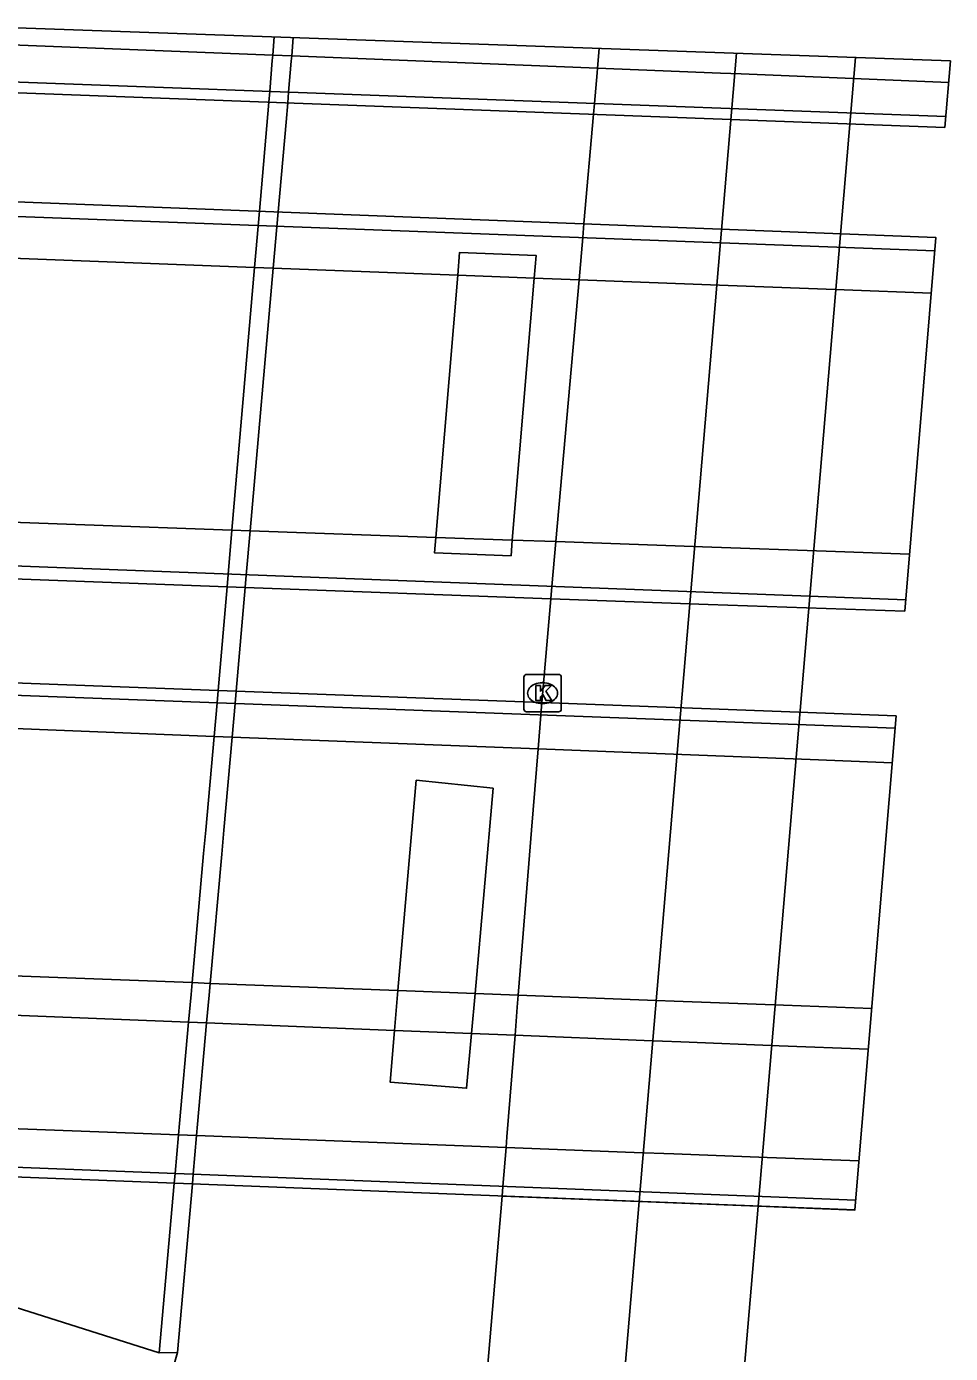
# Model space of a CAD drawing. Extents: x 161084 to 161928, y 385355 to 386522.
# Drawn here: x 161902.98 to 161927.69, y 386486.01 to 386521.48 of the extents above; entities that cross this region are included whole.
import ezdxf

# ---------------------------------------------------------------- set-up
doc = ezdxf.new("R2010")
doc.units = 0
for name, color, linetype in [('IMGEO_Berm_groen', 7, 'Continuous'), ('IMGEO_Dek', 7, 'Continuous'), ('IMGEO_Fietspad_gesloten', 7, 'Continuous'), ('IMGEO_Kolk', 7, 'Continuous'), ('IMGEO_Muur', 7, 'Continuous'), ('IMGEO_OVBaan_gesloten', 7, 'Continuous'), ('IMGEO_Pijler', 7, 'Continuous'), ('IMGEO_Rijbaan_regionaal_gesloten', 7, 'Continuous'), ('IMGEO_Terreindeel_open', 7, 'Continuous'), ('IMGEO_Verkeerseiland_groen', 7, 'Continuous')]:
    doc.layers.add(name, color=color, linetype=linetype)

msp = doc.modelspace()

# ---------------------------------------------------------------- linework, layer by layer
at = {"layer": 'IMGEO_Berm_groen'}
for points in [[(161898.847, 386488.453), (161906.527, 386486.022)], [(161906.527, 386486.022), (161907.017, 386486.031)]]:
    msp.add_lwpolyline(points, dxfattribs=at)
at = {"layer": 'IMGEO_Dek'}
for points in [[(161927.545, 386518.784), (161927.693, 386520.564), (161901.705, 386521.482), (161901.665, 386521.029), (161901.583, 386520.04), (161901.559, 386519.753)], [(161926.469, 386505.848), (161927.3, 386515.844), (161901.317, 386516.852), (161901.284, 386516.456), (161901.191, 386515.34), (161900.604, 386508.3), (161900.507, 386507.141), (161900.479, 386506.8), (161908.349, 386506.507), (161908.832, 386506.489), (161917.008, 386506.184), (161921.211, 386506.027)], [(161926.237, 386503.056), (161921.037, 386503.25), (161916.763, 386503.41), (161908.589, 386503.715), (161908.11, 386503.733), (161900.248, 386504.026), (161900.216, 386503.697), (161900.131, 386502.807), (161899.498, 386496.225), (161899.396, 386495.164), (161899.106, 386492.142), (161899.009, 386491.132), (161898.984, 386490.872), (161925.139, 386489.846)]]:
    msp.add_lwpolyline(points, close=True, dxfattribs=at)
at = {"layer": 'IMGEO_Fietspad_gesloten'}
for points in [[(161899.396, 386495.164), (161900.302, 386495.14), (161900.816, 386495.124), (161907.317, 386494.865), (161907.8, 386494.845), (161912.824, 386494.645), (161914.882, 386494.563), (161916.048, 386494.516), (161919.497, 386494.378), (161920.479, 386494.339), (161923.114, 386494.234), (161925.496, 386494.139)], [(161925.248, 386491.154), (161922.793, 386491.248), (161920.292, 386491.344), (161919.233, 386491.384), (161915.807, 386491.515), (161907.532, 386491.831), (161907.048, 386491.849), (161900.161, 386492.112), (161899.106, 386492.142)]]:
    msp.add_lwpolyline(points, dxfattribs=at)
at = {"layer": 'IMGEO_Kolk'}
for p, q in [((161916.283, 386503.235), (161916.283, 386504.087)), ((161916.358, 386504.161), (161917.21, 386504.161)), ((161917.284, 386504.087), (161917.284, 386503.235)), ((161916.771, 386503.941), (161916.796, 386503.941)), ((161916.794, 386503.381), (161916.769, 386503.381)), ((161917.21, 386503.161), (161916.358, 386503.161))]:
    msp.add_line(p, q, dxfattribs=at)
for points in [[(161916.283, 386503.235), (161916.283, 386504.087)], [(161916.358, 386504.161), (161917.21, 386504.161)], [(161917.284, 386504.087), (161917.284, 386503.235)], [(161916.604, 386503.861), (161916.727, 386503.861), (161916.727, 386503.71), (161916.857, 386503.861), (161917.021, 386503.861), (161916.875, 386503.71), (161917.028, 386503.461), (161916.876, 386503.461), (161916.791, 386503.625), (161916.727, 386503.558), (161916.727, 386503.461), (161916.604, 386503.461), (161916.604, 386503.861)], [(161917.21, 386503.161), (161916.358, 386503.161)]]:
    msp.add_lwpolyline(points, dxfattribs=at)
for centre, start, end in [((161916.36, 386504.085), 91.552, 178.448), ((161916.36, 386504.085), 91.552, 178.448), ((161917.208, 386504.085), 1.552, 88.448), ((161917.208, 386504.085), 1.552, 88.448), ((161916.36, 386503.237), 181.552, 268.448), ((161916.36, 386503.237), 181.552, 268.448), ((161917.208, 386503.237), 271.552, 358.448), ((161917.208, 386503.237), 271.552, 358.448)]:
    msp.add_arc(centre, 0.0765, start, end, dxfattribs=at)
for centre, major_axis, ratio, start_param, end_param in [((161916.77, 386503.661), (-0.387, 0.002), 0.722429, 4.712389, 7.853982), ((161916.795, 386503.661), (-0.39, 0.002), 0.717154, 1.570796, 4.712389)]:
    msp.add_ellipse(centre, major_axis=major_axis, ratio=ratio, start_param=start_param, end_param=end_param, dxfattribs=at)
at = {"layer": 'IMGEO_Muur'}
for points in [[(161901.583, 386520.04), (161927.569, 386519.076)], [(161927.271, 386515.486), (161901.284, 386516.456)], [(161900.507, 386507.141), (161926.495, 386506.152)], [(161926.21, 386502.726), (161900.216, 386503.697)], [(161899.009, 386491.132), (161925.16, 386490.102)]]:
    msp.add_lwpolyline(points, dxfattribs=at)
at = {"layer": 'IMGEO_OVBaan_gesloten'}
for points in [[(161900.131, 386502.807), (161901.547, 386502.756), (161908, 386502.505), (161908.48, 386502.486), (161916.663, 386502.168), (161920.959, 386502.001), (161923.938, 386501.885), (161926.133, 386501.8)], [(161925.586, 386495.229), (161923.231, 386495.318), (161920.547, 386495.421), (161919.592, 386495.457), (161916.134, 386495.589), (161914.977, 386495.633), (161912.917, 386495.711), (161907.894, 386495.902), (161907.411, 386495.921), (161900.943, 386496.167), (161899.498, 386496.225)]]:
    msp.add_lwpolyline(points, dxfattribs=at)
at = {"layer": 'IMGEO_Pijler'}
for points in [[(161916.559, 386514.756), (161916.609, 386515.363), (161914.566, 386515.445), (161914.515, 386514.834), (161913.926, 386507.825), (161913.892, 386507.415), (161915.94, 386507.333), (161915.975, 386507.752)], [(161915.463, 386501.124), (161913.405, 386501.33), (161912.917, 386495.711), (161912.824, 386494.645), (161912.704, 386493.263), (161914.752, 386493.098), (161914.882, 386494.563), (161914.977, 386495.633)]]:
    msp.add_lwpolyline(points, close=True, dxfattribs=at)
at = {"layer": 'IMGEO_Rijbaan_regionaal_gesloten'}
for points in [[(161927.645, 386519.99), (161925.308, 386520.084), (161922.099, 386520.213), (161921.546, 386520.235), (161918.255, 386520.367), (161910.076, 386520.695), (161909.567, 386520.716), (161901.665, 386521.029)], [(161918.301, 386520.896), (161918.255, 386520.367), (161918.245, 386520.247), (161918.174, 386519.424), (161918.149, 386519.139), (161917.891, 386516.215), (161917.858, 386515.838), (161917.759, 386514.71), (161917.142, 386507.711), (161917.036, 386506.512), (161917.008, 386506.184), (161916.763, 386503.41), (161916.663, 386502.168), (161916.489, 386500), (161916.417, 386499.102), (161916.134, 386495.589), (161916.108, 386495.264), (161916.048, 386494.516), (161915.83, 386491.8), (161915.807, 386491.515), (161915.723, 386490.473), (161915.702, 386490.216)], [(161919.365, 386490.071), (161921.969, 386520.766)], [(161925.154, 386520.654), (161922.549, 386489.945)], [(161901.191, 386515.34), (161909.082, 386515.04), (161909.581, 386515.021), (161914.515, 386514.834), (161916.559, 386514.756), (161917.759, 386514.71), (161921.745, 386514.559), (161924.854, 386514.441), (161927.176, 386514.353)], [(161926.596, 386507.374), (161924.371, 386507.453), (161921.307, 386507.562), (161917.142, 386507.711), (161915.975, 386507.752), (161913.926, 386507.825), (161908.965, 386508.002), (161908.478, 386508.019), (161900.604, 386508.3)], [(161903.371, 386333.477), (161904.206, 386345.483), (161905.767, 386367), (161906.581, 386377.472), (161907.293, 386386.531), (161908.19, 386397.953), (161909.825, 386418.451), (161911.532, 386439.957), (161913.094, 386459.414), (161914.711, 386479.141), (161915.311, 386485.619), (161915.702, 386490.216)], [(161915.702, 386490.216), (161919.365, 386490.071)], [(161919.365, 386490.071), (161918.876, 386484.305), (161917.83, 386470.15), (161911.238, 386389.628), (161907.121, 386333.045), (161906.779, 386326.981)], [(161922.549, 386489.945), (161921.974, 386483.162), (161920.415, 386462.747), (161915.595, 386404.592), (161910.67, 386337.619), (161909.86, 386326.602)], [(161919.365, 386490.071), (161922.549, 386489.945)], [(161922.549, 386489.945), (161925.138, 386489.842)]]:
    msp.add_lwpolyline(points, dxfattribs=at)
at = {"layer": 'IMGEO_Terreindeel_open'}
msp.add_lwpolyline([(161906.527, 386486.022), (161906.933, 386490.56), (161906.956, 386490.819), (161907.048, 386491.849), (161907.075, 386492.155), (161907.317, 386494.865), (161907.383, 386495.606), (161907.411, 386495.921), (161907.72, 386499.372), (161907.776, 386500), (161908, 386502.505), (161908.081, 386503.403), (161908.11, 386503.733), (161908.349, 386506.507), (161908.377, 386506.836), (161908.478, 386508.019), (161909.082, 386515.04), (161909.211, 386516.548), (161909.462, 386519.464), (161909.486, 386519.747), (161909.555, 386520.576), (161909.567, 386520.716), (161909.607, 386521.203)], dxfattribs=at)
at = {"layer": 'IMGEO_Verkeerseiland_groen'}
for points in [[(161910.118, 386521.185), (161910.076, 386520.695), (161910.064, 386520.557), (161909.992, 386519.728), (161909.968, 386519.445), (161909.923, 386518.927), (161909.713, 386516.529), (161909.581, 386515.021), (161908.965, 386508.002), (161908.861, 386506.818), (161908.832, 386506.489), (161908.589, 386503.715), (161908.56, 386503.385), (161908.48, 386502.486), (161908.259, 386500), (161908.202, 386499.357), (161907.894, 386495.902), (161907.866, 386495.587), (161907.8, 386494.845), (161907.559, 386492.135), (161907.532, 386491.831), (161907.441, 386490.8), (161907.418, 386490.541), (161907.017, 386486.031)], [(161907.017, 386486.031), (161904.464, 386477.119), (161903.802, 386472.482), (161903.111, 386457.307), (161903.606, 386386.43), (161903.838, 386352.065), (161901.627, 386386.376), (161896.871, 386460.164), (161896.588, 386469.783), (161898.847, 386488.453)]]:
    msp.add_lwpolyline(points, dxfattribs=at)

doc.saveas('drawing.dxf')
